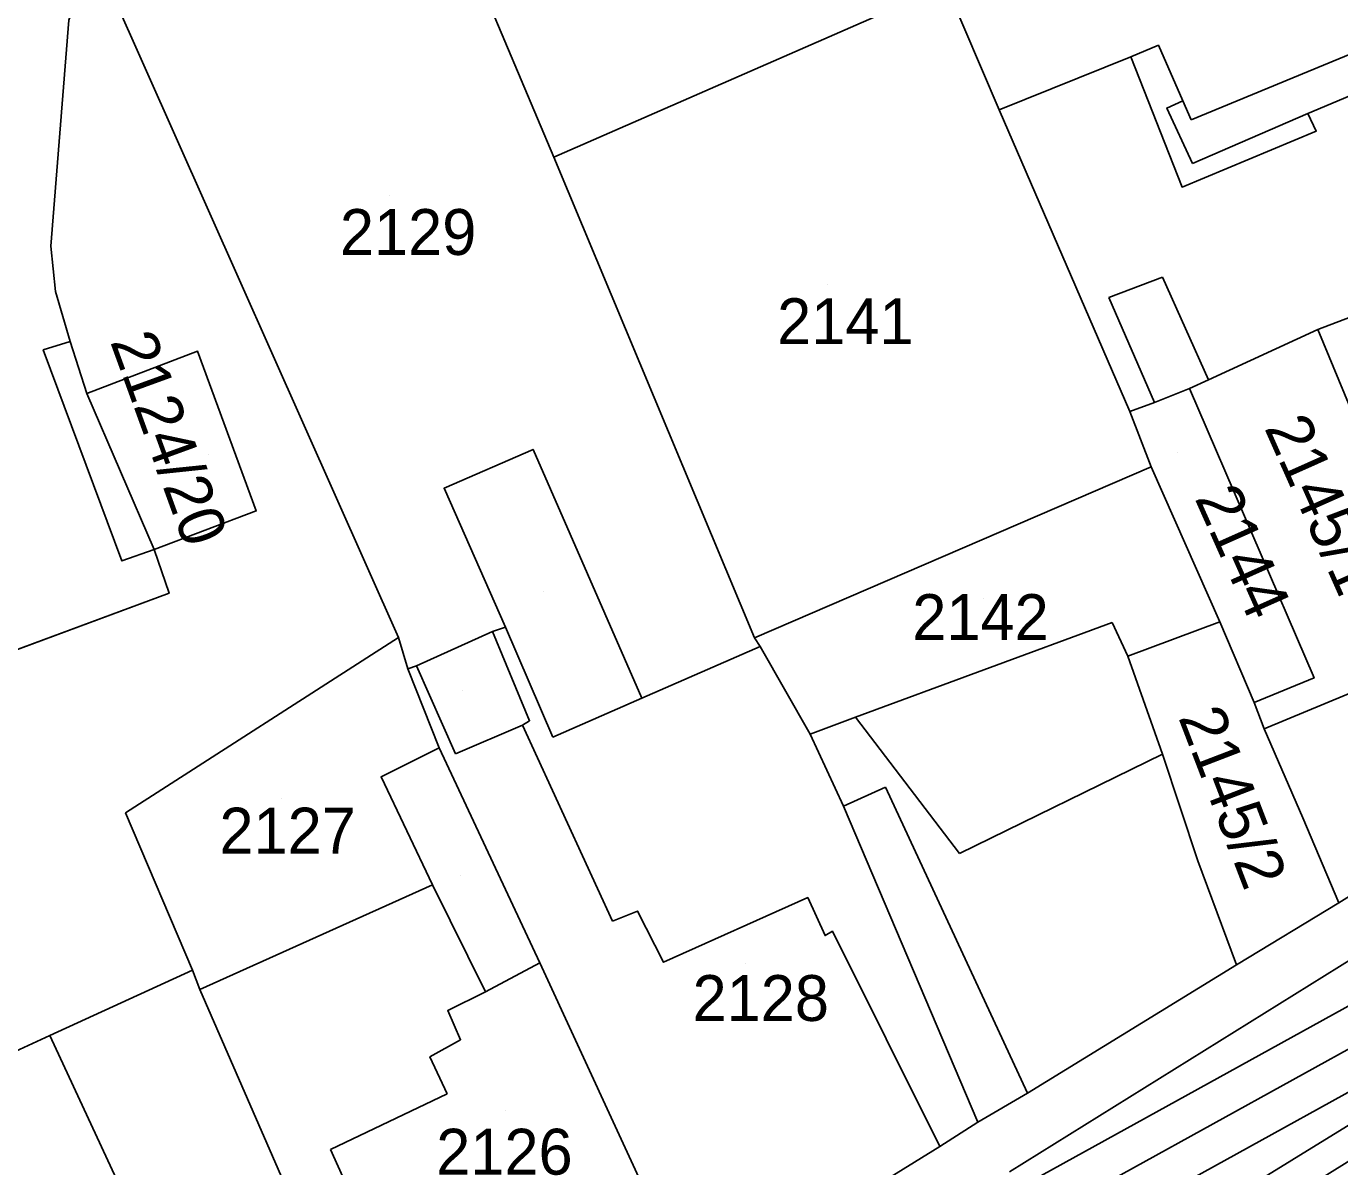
# Model space of a CAD drawing. Extents: x -263423 to -261326, y -1240067 to -1237864.
# Drawn here: x -262598.3 to -262541.1, y -1238849.9 to -1238800.2 of the extents above; entities that cross this region are included whole.
import ezdxf

# ---------------------------------------------------------------- set-up
doc = ezdxf.new("R2010")
doc.units = 0
for name, color, linetype in [('body_kn', 7, 'Continuous'), ('kladpar_druhypozemkov', 7, 'Continuous'), ('kladpar_hranice', 7, 'Continuous'), ('kladpar_parcelnecisla', 7, 'Continuous'), ('kladpar_plochy', 7, 'Continuous'), ('tarchy_linie', 7, 'Continuous'), ('zappar_hrandruhpozemk', 7, 'Continuous')]:
    doc.layers.add(name, color=color, linetype=linetype)

msp = doc.modelspace()

# ---------------------------------------------------------------- linework, layer by layer
at = {"layer": 'body_kn'}
for p, q in [((-262550.17, -1238801.52), (-262550.17, -1238801.52)), ((-262548.96, -1238801.02), (-262548.96, -1238801.02)), ((-262548.6, -1238803.76), (-262548.6, -1238803.76)), ((-262547.9, -1238803.44), (-262547.9, -1238803.44)), ((-262547.9, -1238803.44), (-262547.9, -1238803.44)), ((-262555.9, -1238803.84), (-262555.9, -1238803.84)), ((-262555.9, -1238803.84), (-262555.9, -1238803.84)), ((-262547.53, -1238804.27), (-262547.53, -1238804.27)), ((-262542.45, -1238803.99), (-262542.45, -1238803.99)), ((-262542.08, -1238804.76), (-262542.08, -1238804.76)), ((-262575.32, -1238805.9), (-262575.32, -1238805.9)), ((-262575.32, -1238805.9), (-262575.32, -1238805.9)), ((-262547.48, -1238806.18), (-262547.48, -1238806.18)), ((-262547.93, -1238807.2), (-262547.93, -1238807.2)), ((-262597.26, -1238809.78), (-262597.26, -1238809.78)), ((-262548.78, -1238811.13), (-262548.78, -1238811.13)), ((-262597.06, -1238811.76), (-262597.06, -1238811.76)), ((-262551.13, -1238812.01), (-262551.13, -1238812.01)), ((-262542.01, -1238813.41), (-262542.01, -1238813.41)), ((-262542.01, -1238813.41), (-262542.01, -1238813.41)), ((-262596.41, -1238813.93), (-262596.41, -1238813.93)), ((-262597.59, -1238814.3), (-262597.59, -1238814.3)), ((-262590.86, -1238814.36), (-262590.86, -1238814.36)), ((-262590.86, -1238814.36), (-262590.86, -1238814.36)), ((-262546.78, -1238815.6), (-262546.78, -1238815.6)), ((-262595.69, -1238816.2), (-262595.69, -1238816.2)), ((-262595.69, -1238816.2), (-262595.69, -1238816.2)), ((-262547.61, -1238815.98), (-262547.61, -1238815.98)), ((-262550.21, -1238816.98), (-262550.21, -1238816.98)), ((-262549.13, -1238816.6), (-262549.13, -1238816.6)), ((-262549.13, -1238816.6), (-262549.13, -1238816.6)), ((-262576.23, -1238818.64), (-262576.23, -1238818.64)), ((-262549.28, -1238819.4), (-262549.28, -1238819.4)), ((-262549.28, -1238819.4), (-262549.28, -1238819.4)), ((-262580.11, -1238820.33), (-262580.11, -1238820.33)), ((-262588.3, -1238821.32), (-262588.3, -1238821.32)), ((-262592.76, -1238823.01), (-262592.76, -1238823.01)), ((-262594.17, -1238823.5), (-262594.17, -1238823.5)), ((-262592.1, -1238824.91), (-262592.1, -1238824.91)), ((-262546.28, -1238826.16), (-262546.28, -1238826.16)), ((-262546.28, -1238826.16), (-262546.28, -1238826.16)), ((-262578, -1238826.58), (-262578, -1238826.58)), ((-262577.43, -1238826.39), (-262577.43, -1238826.39)), ((-262550.98, -1238826.19), (-262550.98, -1238826.19)), ((-262582.1, -1238826.84), (-262582.1, -1238826.84)), ((-262582.1, -1238826.84), (-262582.1, -1238826.84)), ((-262566.58, -1238826.85), (-262566.58, -1238826.85)), ((-262566.33, -1238827.23), (-262566.33, -1238827.23)), ((-262550.29, -1238827.66), (-262550.29, -1238827.66)), ((-262581.69, -1238828.21), (-262581.69, -1238828.21)), ((-262581.31, -1238828.08), (-262581.31, -1238828.08)), ((-262581.31, -1238828.08), (-262581.31, -1238828.08)), ((-262542.17, -1238828.6), (-262542.17, -1238828.6)), ((-262542.17, -1238828.6), (-262542.17, -1238828.6)), ((-262571.49, -1238829.49), (-262571.49, -1238829.49)), ((-262571.49, -1238829.49), (-262571.49, -1238829.49)), ((-262544.78, -1238829.67), (-262544.78, -1238829.67)), ((-262576.69, -1238830.66), (-262576.69, -1238830.66)), ((-262576.38, -1238830.47), (-262576.38, -1238830.47)), ((-262562.17, -1238830.31), (-262562.17, -1238830.31)), ((-262562.17, -1238830.31), (-262562.17, -1238830.31)), ((-262575.37, -1238831.18), (-262575.37, -1238831.18)), ((-262564.14, -1238831.06), (-262564.14, -1238831.06)), ((-262564.14, -1238831.06), (-262564.14, -1238831.06)), ((-262544.35, -1238830.82), (-262544.35, -1238830.82)), ((-262580.32, -1238831.65), (-262580.32, -1238831.65)), ((-262579.62, -1238831.91), (-262579.62, -1238831.91)), ((-262548.79, -1238831.93), (-262548.79, -1238831.93)), ((-262548.79, -1238831.93), (-262548.79, -1238831.93)), ((-262582.86, -1238832.91), (-262582.86, -1238832.91)), ((-262560.86, -1238833.37), (-262560.86, -1238833.37)), ((-262562.7, -1238834.19), (-262562.7, -1238834.19)), ((-262562.7, -1238834.19), (-262562.7, -1238834.19)), ((-262594, -1238834.49), (-262594, -1238834.49)), ((-262542.66, -1238834.71), (-262542.66, -1238834.71)), ((-262557.64, -1238836.26), (-262557.64, -1238836.26)), ((-262547.24, -1238836.58), (-262547.24, -1238836.58)), ((-262580.61, -1238837.63), (-262580.61, -1238837.63)), ((-262564.25, -1238838.18), (-262564.25, -1238838.18)), ((-262571.67, -1238838.77), (-262571.67, -1238838.77)), ((-262541.1, -1238838.41), (-262541.1, -1238838.41)), ((-262572.76, -1238839.21), (-262572.76, -1238839.21)), ((-262563.5, -1238839.84), (-262563.5, -1238839.84)), ((-262563.18, -1238839.65), (-262563.18, -1238839.65)), ((-262575.94, -1238841.03), (-262575.94, -1238841.03)), ((-262575.94, -1238841.03), (-262575.94, -1238841.03)), ((-262570.55, -1238841), (-262570.55, -1238841)), ((-262591.08, -1238841.35), (-262591.08, -1238841.35)), ((-262591.08, -1238841.35), (-262591.08, -1238841.35)), ((-262545.56, -1238841.11), (-262545.56, -1238841.11)), ((-262590.76, -1238842.19), (-262590.76, -1238842.19)), ((-262578.3, -1238842.29), (-262578.3, -1238842.29)), ((-262579.95, -1238843.1), (-262579.95, -1238843.1)), ((-262597.3, -1238844.2), (-262597.3, -1238844.2)), ((-262597.3, -1238844.2), (-262597.3, -1238844.2)), ((-262579.39, -1238844.38), (-262579.39, -1238844.38)), ((-262580.73, -1238845.13), (-262580.73, -1238845.13)), ((-262579.97, -1238846.73), (-262579.97, -1238846.73)), ((-262554.67, -1238846.71), (-262554.67, -1238846.71)), ((-262556.83, -1238847.97), (-262556.83, -1238847.97)), ((-262558.49, -1238849.04), (-262558.49, -1238849.04)), ((-262585.07, -1238849.17), (-262585.07, -1238849.17))]:
    msp.add_line(p, q, dxfattribs=at)
at = {"layer": 'kladpar_druhypozemkov'}
for p, q in [((-262582.48, -1238807.56), (-262582.48, -1238807.56)), ((-262563.41, -1238811.45), (-262563.41, -1238811.45)), ((-262590.37, -1238818.84), (-262590.37, -1238818.84)), ((-262548.12, -1238818.77), (-262548.12, -1238818.77)), ((-262575.79, -1238824.83), (-262575.79, -1238824.83)), ((-262556.61, -1238825.15), (-262556.61, -1238825.15)), ((-262579.29, -1238829.13), (-262579.29, -1238829.13)), ((-262587.18, -1238833.86), (-262587.18, -1238833.86)), ((-262545.07, -1238834.03), (-262545.07, -1238834.03)), ((-262579.39, -1238837.23), (-262579.39, -1238837.23)), ((-262566.98, -1238841.06), (-262566.98, -1238841.06)), ((-262577.43, -1238847.45), (-262577.43, -1238847.45))]:
    msp.add_line(p, q, dxfattribs=at)
at = {"layer": 'kladpar_hranice'}
for points in [[(-262556.29, -1238756.78), (-262555.33, -1238766.92), (-262554.63, -1238767.84), (-262553.4, -1238768.02), (-262552.16, -1238767.45), (-262551.62, -1238767.15), (-262550.06, -1238771), (-262549.69, -1238771.9), (-262567.99, -1238779.34), (-262581.62, -1238784.88), (-262581.14, -1238790.04), (-262585.47, -1238790.53), (-262592.41, -1238793.62), (-262595.5, -1238797.28), (-262596.48, -1238799.92), (-262597.26, -1238809.78), (-262597.06, -1238811.76), (-262596.41, -1238813.93), (-262597.59, -1238814.3), (-262594.17, -1238823.5), (-262592.76, -1238823.01), (-262592.1, -1238824.91), (-262613.88, -1238832.98)], [(-262581.14, -1238790.04), (-262581.62, -1238784.88), (-262567.99, -1238779.34), (-262565.64, -1238785.39), (-262560.85, -1238793.57), (-262558.69, -1238798.62), (-262575.32, -1238805.9), (-262581.03, -1238792.39), (-262594.55, -1238798.83), (-262582.1, -1238826.84), (-262594, -1238834.49), (-262591.08, -1238841.35), (-262597.3, -1238844.2), (-262607.9, -1238849.07), (-262595.16, -1238872.13)], [(-262613.88, -1238832.98), (-262592.1, -1238824.91), (-262592.76, -1238823.01), (-262588.3, -1238821.32), (-262590.86, -1238814.36), (-262595.69, -1238816.2), (-262596.41, -1238813.93), (-262597.06, -1238811.76), (-262597.26, -1238809.78), (-262596.48, -1238799.92), (-262595.5, -1238797.28), (-262592.41, -1238793.62), (-262585.47, -1238790.53), (-262581.14, -1238790.04)], [(-262541.8, -1238791.59), (-262538.3, -1238800.46), (-262537.68, -1238801.99), (-262534.31, -1238810.47), (-262542.01, -1238813.41), (-262546.78, -1238815.6), (-262547.61, -1238815.98), (-262549.13, -1238816.6), (-262550.21, -1238816.98), (-262555.9, -1238803.84), (-262558.21, -1238798.41), (-262557.78, -1238798.22), (-262551.46, -1238795.4), (-262551.04, -1238795.21), (-262550.43, -1238794.97), (-262541.8, -1238791.59)], [(-262575.32, -1238805.9), (-262566.58, -1238826.85), (-262566.33, -1238827.23), (-262571.49, -1238829.49), (-262576.23, -1238818.64), (-262580.11, -1238820.33), (-262577.43, -1238826.39), (-262578, -1238826.58), (-262581.31, -1238828.08), (-262581.69, -1238828.21), (-262582.1, -1238826.84), (-262594.55, -1238798.83), (-262581.03, -1238792.39), (-262575.32, -1238805.9)], [(-262558.21, -1238798.41), (-262555.9, -1238803.84), (-262550.21, -1238816.98), (-262549.28, -1238819.4), (-262566.58, -1238826.85), (-262575.32, -1238805.9), (-262558.69, -1238798.62), (-262558.21, -1238798.41)], [(-262526.95, -1238828.01), (-262527.72, -1238830.04), (-262541.1, -1238838.41), (-262542.66, -1238834.71), (-262544.35, -1238830.82), (-262536.2, -1238827.44), (-262542.01, -1238813.41), (-262534.31, -1238810.47), (-262526.95, -1238828.01)], [(-262542.01, -1238813.41), (-262536.2, -1238827.44), (-262544.35, -1238830.82), (-262544.78, -1238829.67), (-262542.17, -1238828.6), (-262547.61, -1238815.98), (-262546.78, -1238815.6), (-262542.01, -1238813.41)], [(-262590.86, -1238814.36), (-262588.3, -1238821.32), (-262592.76, -1238823.01), (-262594.17, -1238823.5), (-262597.59, -1238814.3), (-262596.41, -1238813.93), (-262595.69, -1238816.2), (-262590.86, -1238814.36)], [(-262542.17, -1238828.6), (-262544.78, -1238829.67), (-262546.28, -1238826.16), (-262549.28, -1238819.4), (-262550.21, -1238816.98), (-262549.13, -1238816.6), (-262547.61, -1238815.98), (-262542.17, -1238828.6)], [(-262571.49, -1238829.49), (-262566.33, -1238827.23), (-262564.14, -1238831.06), (-262562.7, -1238834.19), (-262556.83, -1238847.97), (-262558.49, -1238849.04), (-262569.19, -1238855.64), (-262575.94, -1238841.03), (-262580.32, -1238831.65), (-262581.69, -1238828.21), (-262581.31, -1238828.08), (-262578, -1238826.58), (-262577.43, -1238826.39), (-262580.11, -1238820.33), (-262576.23, -1238818.64), (-262571.49, -1238829.49)], [(-262549.28, -1238819.4), (-262546.28, -1238826.16), (-262550.29, -1238827.66), (-262548.79, -1238831.93), (-262547.24, -1238836.58), (-262545.56, -1238841.11), (-262554.67, -1238846.71), (-262556.83, -1238847.97), (-262562.7, -1238834.19), (-262564.14, -1238831.06), (-262566.33, -1238827.23), (-262566.58, -1238826.85), (-262549.28, -1238819.4)], [(-262546.28, -1238826.16), (-262544.78, -1238829.67), (-262544.35, -1238830.82), (-262542.66, -1238834.71), (-262541.1, -1238838.41), (-262545.56, -1238841.11), (-262547.24, -1238836.58), (-262548.79, -1238831.93), (-262550.29, -1238827.66), (-262546.28, -1238826.16)], [(-262582.1, -1238826.84), (-262581.69, -1238828.21), (-262580.32, -1238831.65), (-262582.86, -1238832.91), (-262580.61, -1238837.63), (-262590.76, -1238842.19), (-262591.08, -1238841.35), (-262594, -1238834.49), (-262582.1, -1238826.84)], [(-262569.19, -1238855.64), (-262558.49, -1238849.04), (-262556.83, -1238847.97), (-262554.67, -1238846.71), (-262545.56, -1238841.11), (-262541.1, -1238838.41), (-262527.72, -1238830.04)], [(-262575.94, -1238841.03), (-262569.19, -1238855.64), (-262579.7, -1238862.06), (-262581.61, -1238863.19), (-262590.76, -1238842.19), (-262580.61, -1238837.63), (-262582.86, -1238832.91), (-262580.32, -1238831.65), (-262575.94, -1238841.03)], [(-262591.08, -1238841.35), (-262590.76, -1238842.19), (-262581.61, -1238863.19), (-262589.25, -1238867.84), (-262589.13, -1238868.16), (-262593.14, -1238870.55), (-262593.39, -1238870.23), (-262595.16, -1238872.13), (-262607.9, -1238849.07), (-262597.3, -1238844.2), (-262591.08, -1238841.35)]]:
    msp.add_lwpolyline(points, dxfattribs=at)
at = {"layer": 'kladpar_plochy'}
for p, q in [((-262596.48, -1238799.92), (-262597.26, -1238809.78)), ((-262597.26, -1238809.78), (-262597.06, -1238811.76)), ((-262597.06, -1238811.76), (-262596.41, -1238813.93)), ((-262596.41, -1238813.93), (-262597.59, -1238814.3)), ((-262597.59, -1238814.3), (-262594.17, -1238823.5)), ((-262594.17, -1238823.5), (-262592.76, -1238823.01)), ((-262592.76, -1238823.01), (-262592.1, -1238824.91)), ((-262592.1, -1238824.91), (-262613.88, -1238832.98))]:
    msp.add_line(p, q, dxfattribs=at)
for points in [[(-262541.8, -1238791.59), (-262538.3, -1238800.46), (-262537.68, -1238801.99), (-262534.31, -1238810.47), (-262542.01, -1238813.41), (-262546.78, -1238815.6), (-262547.61, -1238815.98), (-262549.13, -1238816.6), (-262550.21, -1238816.98), (-262555.9, -1238803.84), (-262558.21, -1238798.41), (-262557.78, -1238798.22), (-262551.46, -1238795.4), (-262551.04, -1238795.21), (-262550.43, -1238794.97)], [(-262575.32, -1238805.9), (-262566.58, -1238826.85), (-262566.33, -1238827.23), (-262571.49, -1238829.49), (-262576.23, -1238818.64), (-262580.11, -1238820.33), (-262577.43, -1238826.39), (-262578, -1238826.58), (-262581.31, -1238828.08), (-262581.69, -1238828.21), (-262582.1, -1238826.84), (-262594.55, -1238798.83), (-262581.03, -1238792.39)], [(-262558.21, -1238798.41), (-262555.9, -1238803.84), (-262550.21, -1238816.98), (-262549.28, -1238819.4), (-262566.58, -1238826.85), (-262575.32, -1238805.9), (-262558.69, -1238798.62)], [(-262526.95, -1238828.01), (-262527.72, -1238830.04), (-262541.1, -1238838.41), (-262542.66, -1238834.71), (-262544.35, -1238830.82), (-262536.2, -1238827.44), (-262542.01, -1238813.41), (-262534.31, -1238810.47)], [(-262542.01, -1238813.41), (-262536.2, -1238827.44), (-262544.35, -1238830.82), (-262544.78, -1238829.67), (-262542.17, -1238828.6), (-262547.61, -1238815.98), (-262546.78, -1238815.6)], [(-262590.86, -1238814.36), (-262588.3, -1238821.32), (-262592.76, -1238823.01), (-262594.17, -1238823.5), (-262597.59, -1238814.3), (-262596.41, -1238813.93), (-262595.69, -1238816.2)], [(-262542.17, -1238828.6), (-262544.78, -1238829.67), (-262546.28, -1238826.16), (-262549.28, -1238819.4), (-262550.21, -1238816.98), (-262549.13, -1238816.6), (-262547.61, -1238815.98)], [(-262571.49, -1238829.49), (-262566.33, -1238827.23), (-262564.14, -1238831.06), (-262562.7, -1238834.19), (-262556.83, -1238847.97), (-262558.49, -1238849.04), (-262569.19, -1238855.64), (-262575.94, -1238841.03), (-262580.32, -1238831.65), (-262581.69, -1238828.21), (-262581.31, -1238828.08), (-262578, -1238826.58), (-262577.43, -1238826.39), (-262580.11, -1238820.33), (-262576.23, -1238818.64)], [(-262549.28, -1238819.4), (-262546.28, -1238826.16), (-262550.29, -1238827.66), (-262548.79, -1238831.93), (-262547.24, -1238836.58), (-262545.56, -1238841.11), (-262554.67, -1238846.71), (-262556.83, -1238847.97), (-262562.7, -1238834.19), (-262564.14, -1238831.06), (-262566.33, -1238827.23), (-262566.58, -1238826.85)], [(-262546.28, -1238826.16), (-262544.78, -1238829.67), (-262544.35, -1238830.82), (-262542.66, -1238834.71), (-262541.1, -1238838.41), (-262545.56, -1238841.11), (-262547.24, -1238836.58), (-262548.79, -1238831.93), (-262550.29, -1238827.66)], [(-262582.1, -1238826.84), (-262581.69, -1238828.21), (-262580.32, -1238831.65), (-262582.86, -1238832.91), (-262580.61, -1238837.63), (-262590.76, -1238842.19), (-262591.08, -1238841.35), (-262594, -1238834.49)], [(-262575.94, -1238841.03), (-262569.19, -1238855.64), (-262579.7, -1238862.06), (-262581.61, -1238863.19), (-262590.76, -1238842.19), (-262580.61, -1238837.63), (-262582.86, -1238832.91), (-262580.32, -1238831.65)], [(-262591.08, -1238841.35), (-262590.76, -1238842.19), (-262581.61, -1238863.19), (-262589.25, -1238867.84), (-262589.13, -1238868.16), (-262593.14, -1238870.55), (-262593.39, -1238870.23), (-262595.16, -1238872.13), (-262607.9, -1238849.07), (-262597.3, -1238844.2)]]:
    msp.add_lwpolyline(points, close=True, dxfattribs=at)
for points in [[(-262558.69, -1238798.62), (-262575.32, -1238805.9), (-262581.03, -1238792.39)], [(-262594.55, -1238798.83), (-262582.1, -1238826.84), (-262594, -1238834.49), (-262591.08, -1238841.35), (-262597.3, -1238844.2), (-262607.9, -1238849.07)], [(-262613.88, -1238832.98), (-262592.1, -1238824.91), (-262592.76, -1238823.01), (-262588.3, -1238821.32), (-262590.86, -1238814.36), (-262595.69, -1238816.2), (-262596.41, -1238813.93), (-262597.06, -1238811.76), (-262597.26, -1238809.78), (-262596.48, -1238799.92)], [(-262569.19, -1238855.64), (-262558.49, -1238849.04), (-262556.83, -1238847.97), (-262554.67, -1238846.71), (-262545.56, -1238841.11), (-262541.1, -1238838.41), (-262527.72, -1238830.04)]]:
    msp.add_lwpolyline(points, dxfattribs=at)
at = {"layer": 'tarchy_linie'}
for points in [[(-262650.5, -1238913.39), (-262610.25, -1238886.73), (-262597.77, -1238878.3), (-262564.86, -1238856.26), (-262524.18, -1238833.8), (-262525.58, -1238828.54), (-262525.3, -1238828.34), (-262524.14, -1238827.56), (-262521.42, -1238825.74), (-262520.1, -1238824.85), (-262517.04, -1238832.48), (-262482.92, -1238821.87), (-262508.32, -1238829.32), (-262509.25, -1238826.15), (-262467.25, -1238813.85), (-262427.45, -1238802.46)], [(-262649.25, -1238914.54), (-262609.34, -1238888.11), (-262596.85, -1238879.67), (-262563.94, -1238857.63), (-262522.25, -1238834.62)], [(-262522.38, -1238836.57), (-262522.18, -1238836.72), (-262600.7, -1238885.06), (-262612.97, -1238892.55), (-262614.17, -1238893.29), (-262608.43, -1238889.49), (-262595.93, -1238881.04), (-262563.02, -1238859), (-262522.38, -1238836.57)]]:
    msp.add_lwpolyline(points, dxfattribs=at)
at = {"layer": 'zappar_hrandruhpozemk'}
for p, q in [((-262547.53, -1238804.27), (-262538.3, -1238800.46)), ((-262555.9, -1238803.84), (-262550.17, -1238801.52)), ((-262551.13, -1238812.01), (-262548.78, -1238811.13)), ((-262548.78, -1238811.13), (-262546.78, -1238815.6)), ((-262549.13, -1238816.6), (-262551.13, -1238812.01)), ((-262595.69, -1238816.2), (-262592.76, -1238823.01)), ((-262575.37, -1238831.18), (-262577.43, -1238826.39)), ((-262562.17, -1238830.31), (-262550.98, -1238826.19)), ((-262550.98, -1238826.19), (-262550.29, -1238827.66)), ((-262581.31, -1238828.08), (-262579.62, -1238831.91)), ((-262571.49, -1238829.49), (-262575.37, -1238831.18)), ((-262579.62, -1238831.91), (-262576.69, -1238830.66)), ((-262576.69, -1238830.66), (-262572.76, -1238839.21)), ((-262564.14, -1238831.06), (-262562.17, -1238830.31)), ((-262557.64, -1238836.26), (-262562.17, -1238830.31)), ((-262525.64, -1238831.58), (-262555.45, -1238850.14)), ((-262548.79, -1238831.93), (-262557.64, -1238836.26)), ((-262562.7, -1238834.19), (-262560.86, -1238833.37)), ((-262560.86, -1238833.37), (-262554.67, -1238846.71)), ((-262578.3, -1238842.29), (-262580.61, -1238837.63)), ((-262578.3, -1238842.29), (-262575.94, -1238841.03)), ((-262585.07, -1238849.17), (-262579.97, -1238846.73))]:
    msp.add_line(p, q, dxfattribs=at)
for points in [[(-262550.17, -1238801.52), (-262548.96, -1238801.02), (-262547.9, -1238803.44), (-262547.53, -1238804.27)], [(-262550.17, -1238801.52), (-262547.93, -1238807.2), (-262542.08, -1238804.76), (-262542.45, -1238803.99)], [(-262547.48, -1238806.18), (-262542.45, -1238803.99), (-262537.68, -1238801.99)], [(-262547.9, -1238803.44), (-262548.6, -1238803.76), (-262547.48, -1238806.18)], [(-262576.69, -1238830.66), (-262576.38, -1238830.47), (-262578, -1238826.58)], [(-262572.76, -1238839.21), (-262571.67, -1238838.77), (-262570.55, -1238841), (-262564.25, -1238838.18), (-262563.5, -1238839.84), (-262563.18, -1238839.65), (-262558.49, -1238849.04)], [(-262524.81, -1238840.3), (-262526.15, -1238840.67), (-262527.1, -1238841.24), (-262564.05, -1238864.2)], [(-262579.97, -1238846.73), (-262580.73, -1238845.13), (-262579.39, -1238844.38), (-262579.95, -1238843.1), (-262578.3, -1238842.29)], [(-262597.3, -1238844.2), (-262594.02, -1238851.27), (-262598.23, -1238853.85), (-262597.6, -1238855)], [(-262579.7, -1238862.06), (-262584.57, -1238851.4), (-262584.19, -1238851.09), (-262585.07, -1238849.17)]]:
    msp.add_lwpolyline(points, dxfattribs=at)

# ---------------------------------------------------------------- texts
at = {"layer": 'kladpar_parcelnecisla'}
for s, p in [('2129', (-262584.654, -1238810.16)), ('2141', (-262565.588, -1238814.05)), ('2142', (-262559.694, -1238826.95)), ('2127', (-262589.907, -1238836.26)), ('2128', (-262569.277, -1238843.56)), ('2126', (-262580.454, -1238850.26))]:
    msp.add_text(s, height=2, dxfattribs=at).set_placement(p)
for s, rotation, p in [('2124/20', 290, (-262594.685, -1238813.933)), ('2145/1', 294, (-262544.361, -1238817.695)), ('2144', 294, (-262547.397, -1238820.761)), ('2145/2', 291, (-262548.107, -1238830.32))]:
    msp.add_text(s, height=2, rotation=rotation, dxfattribs=at).set_placement(p)

doc.saveas('drawing.dxf')
